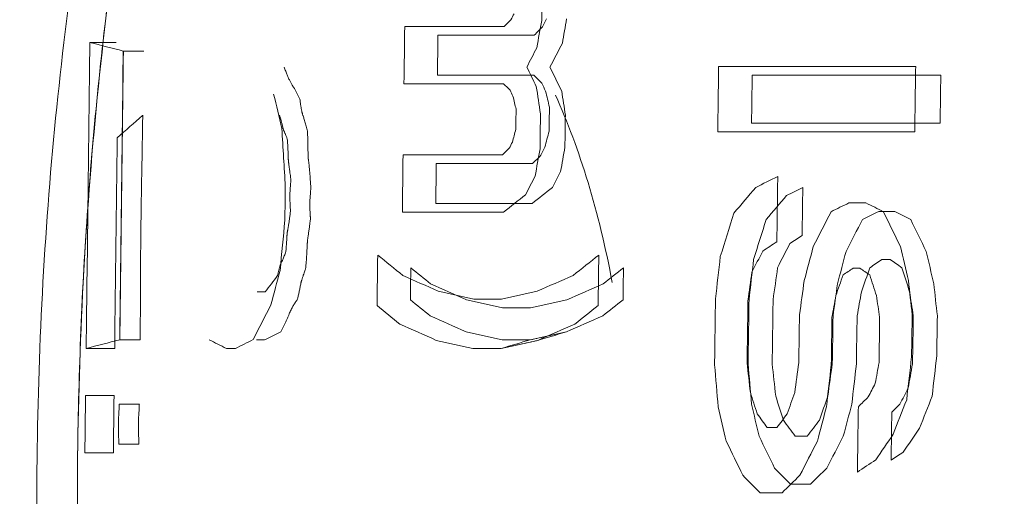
# Model space of a CAD drawing. Header units: millimetres. Extents: x -10 to 594, y 0 to 420.
# Tile 380 of 656: x 203.8049 to 203.9998, y 280.0074 to 280.1017. Entities that reach past the tile are written whole.
import ezdxf

# ---------------------------------------------------------------- set-up
doc = ezdxf.new("R2010")
doc.units = ezdxf.units.MM
doc.layers.add('1', color=7, linetype='Continuous', true_color=0xffffff)

msp = doc.modelspace()

# ---------------------------------------------------------------- linework, layer by layer
at = {"layer": '1', "color": 155, "linetype": 'Continuous', "lineweight": 18}
for points, knots in [([(203.87674, 278.47357), (203.79781, 278.47341), (203.64099, 278.50646), (203.34149, 278.70034), (203.01215, 279.17146), (202.74375, 280.01789), (202.64785, 281.01625), (202.74375, 282.01461), (203.01215, 282.86104), (203.34149, 283.33215), (203.64099, 283.52603), (203.79781, 283.55909), (203.87674, 283.55892)], [0, 0, 0, 0, 0.0625, 0.125, 0.25, 0.375, 0.5, 0.625, 0.75, 0.875, 0.9375, 1, 1, 1, 1]), ([(203.87674, 283.55892), (203.79781, 283.55909), (203.64099, 283.52603), (203.34149, 283.33215), (203.01215, 282.86104), (202.74375, 282.01461), (202.64785, 281.01625), (202.74375, 280.01789), (203.01215, 279.17146), (203.34149, 278.70034), (203.64099, 278.50646), (203.79781, 278.47341), (203.87674, 278.47357)], [0, 0, 0, 0, 0.0625, 0.125, 0.25, 0.375, 0.5, 0.625, 0.75, 0.875, 0.9375, 1, 1, 1, 1]), ([(203.89065, 278.4889), (203.81225, 278.48873), (203.6565, 278.52159), (203.35905, 278.7143), (203.032, 279.18258), (202.76552, 280.0239), (202.67033, 281.01625), (202.76552, 282.00859), (203.032, 282.84992), (203.35905, 283.31819), (203.6565, 283.51091), (203.81225, 283.54376), (203.89065, 283.54359)], [0, 0, 0, 0, 0.0625, 0.125, 0.25, 0.375, 0.5, 0.625, 0.75, 0.875, 0.9375, 1, 1, 1, 1]), ([(203.89065, 283.54359), (203.81225, 283.54376), (203.6565, 283.51091), (203.35905, 283.31819), (203.032, 282.84992), (202.76552, 282.00859), (202.67033, 281.01625), (202.76552, 280.0239), (203.032, 279.18258), (203.35905, 278.7143), (203.6565, 278.52159), (203.81225, 278.48873), (203.89065, 278.4889)], [0, 0, 0, 0, 0.0625, 0.125, 0.25, 0.375, 0.5, 0.625, 0.75, 0.875, 0.9375, 1, 1, 1, 1]), ([(203.9277, 283.34978), (203.85515, 283.34994), (203.71099, 283.3196), (203.43567, 283.14166), (203.13328, 282.7093), (202.88785, 281.93249), (202.80052, 281.01625), (202.88785, 280.1), (203.13328, 279.32319), (203.43567, 278.89083), (203.71099, 278.71289), (203.85515, 278.68255), (203.9277, 278.68271)], [0, 0, 0, 0, 0.0625, 0.125, 0.25, 0.375, 0.5, 0.625, 0.75, 0.875, 0.9375, 1, 1, 1, 1]), ([(203.9277, 278.68271), (203.85515, 278.68255), (203.71099, 278.71289), (203.43567, 278.89083), (203.13328, 279.32319), (202.88785, 280.1), (202.80052, 281.01625), (202.88785, 281.93249), (203.13328, 282.7093), (203.43567, 283.14166), (203.71099, 283.3196), (203.85515, 283.34994), (203.9277, 283.34978)], [0, 0, 0, 0, 0.0625, 0.125, 0.25, 0.375, 0.5, 0.625, 0.75, 0.875, 0.9375, 1, 1, 1, 1]), ([(204.40352, 278.79375), (204.33394, 278.7936), (204.19588, 278.82249), (203.93276, 278.99196), (203.64432, 279.40375), (203.41025, 280.1436), (203.32698, 281.01625), (203.41025, 281.88889), (203.64432, 282.62874), (203.93276, 283.04053), (204.19588, 283.21), (204.33394, 283.23889), (204.40352, 283.23875)], [0, 0, 0, 0, 0.0625, 0.125, 0.25, 0.375, 0.5, 0.625, 0.75, 0.875, 0.9375, 1, 1, 1, 1]), ([(204.40352, 283.23875), (204.40271, 283.23875), (204.40107, 283.23875), (204.39862, 283.23873), (204.39617, 283.23871), (204.39372, 283.23867), (204.39127, 283.23862), (204.38882, 283.23856), (204.38637, 283.23849), (204.38392, 283.23841), (204.38148, 283.23831), (204.37903, 283.2382), (204.37658, 283.23808), (204.37414, 283.23795), (204.37169, 283.23781), (204.36925, 283.23765), (204.36681, 283.23748), (204.36437, 283.2373), (204.36193, 283.23711), (204.35949, 283.23691), (204.35705, 283.23669), (204.35461, 283.23646), (204.35217, 283.23622), (204.34973, 283.23597), (204.34729, 283.23571), (204.34486, 283.23543), (204.34242, 283.23515), (204.33999, 283.23485), (204.33755, 283.23453), (204.33512, 283.23421), (204.33269, 283.23388), (204.33026, 283.23353), (204.32782, 283.23317), (204.32539, 283.2328), (204.32296, 283.23242), (204.32053, 283.23202), (204.31811, 283.23161), (204.31568, 283.2312), (204.31325, 283.23076), (204.31082, 283.23032), (204.3084, 283.22987), (204.30597, 283.2294), (204.30355, 283.22892), (204.30113, 283.22843), (204.2987, 283.22793), (204.29628, 283.22741), (204.29386, 283.22689), (204.29144, 283.22635), (204.28902, 283.2258), (204.2866, 283.22524), (204.28418, 283.22466), (204.28176, 283.22408), (204.27934, 283.22348), (204.27692, 283.22287), (204.27451, 283.22225), (204.27209, 283.22161), (204.26968, 283.22097), (204.26726, 283.22031), (204.26485, 283.21964), (204.26243, 283.21896), (204.26002, 283.21827), (204.25761, 283.21756), (204.2552, 283.21684), (204.25279, 283.21611), (204.25038, 283.21537), (204.24797, 283.21462), (204.24556, 283.21385), (204.24315, 283.21308), (204.24074, 283.21229), (204.23834, 283.21149), (204.23593, 283.21067), (204.23352, 283.20985), (204.23112, 283.20901), (204.22871, 283.20816), (204.22631, 283.2073), (204.22391, 283.20643), (204.2215, 283.20555), (204.2191, 283.20465), (204.2167, 283.20374), (204.2143, 283.20282), (204.2119, 283.20189), (204.2095, 283.20094), (204.2071, 283.19999), (204.2047, 283.19902), (204.2023, 283.19804), (204.1999, 283.19705), (204.18479, 283.19072), (204.15713, 283.17787), (204.1173, 283.15582), (204.07802, 283.13051), (204.03929, 283.10193), (203.99797, 283.06746), (203.95432, 283.02621), (203.90866, 282.97716), (203.86414, 282.9233), (203.82084, 282.86476), (203.77892, 282.80184), (203.73854, 282.73473), (203.69979, 282.66355), (203.6627, 282.5884), (203.62734, 282.50947), (203.59381, 282.42691), (203.56215, 282.34083), (203.52913, 282.2415), (203.49572, 282.1281), (203.46318, 281.99979), (203.43707, 281.87842), (203.41636, 281.76547), (203.40009, 281.66198), (203.38623, 281.55674), (203.37481, 281.44998), (203.36586, 281.34218), (203.35944, 281.23381), (203.35559, 281.12513), (203.35431, 281.01625), (203.35559, 280.90737), (203.35944, 280.79869), (203.36586, 280.69032), (203.37481, 280.58252), (203.38623, 280.47576), (203.40009, 280.37052), (203.41635, 280.26703), (203.435, 280.16536), (203.45597, 280.06574), (203.47923, 279.96839), (203.50473, 279.87344), (203.53242, 279.78108), (203.56215, 279.69166), (203.5938, 279.60559), (203.62734, 279.52303), (203.66269, 279.44409), (203.69978, 279.36894), (203.73854, 279.29777), (203.77891, 279.23066), (203.82084, 279.16773), (203.86414, 279.1092), (203.90865, 279.05534), (203.95432, 279.00629), (204.00109, 278.96208), (204.04887, 278.92281), (204.09755, 278.8886), (204.14711, 278.8595), (204.18209, 278.84287), (204.20193, 278.8346), (204.20637, 278.83279), (204.2108, 278.83103), (204.21523, 278.8293), (204.21967, 278.82762), (204.22411, 278.82598), (204.22855, 278.82438), (204.233, 278.82282), (204.23744, 278.8213), (204.24189, 278.81982), (204.24634, 278.81838), (204.25079, 278.81698), (204.25525, 278.81563), (204.2597, 278.81431), (204.26416, 278.81304), (204.26862, 278.8118), (204.27309, 278.81061), (204.27755, 278.80946), (204.28202, 278.80834), (204.28649, 278.80727), (204.29096, 278.80624), (204.29543, 278.80525), (204.29991, 278.8043), (204.30439, 278.8034), (204.30887, 278.80253), (204.31335, 278.8017), (204.31784, 278.80092), (204.32233, 278.80017), (204.32682, 278.79947), (204.33131, 278.79881), (204.33581, 278.79818), (204.3403, 278.7976), (204.3448, 278.79706), (204.34931, 278.79656), (204.35381, 278.7961), (204.35832, 278.79568), (204.36283, 278.7953), (204.36734, 278.79497), (204.37185, 278.79467), (204.37637, 278.79442), (204.38089, 278.7942), (204.38541, 278.79403), (204.38994, 278.79389), (204.39446, 278.7938), (204.39899, 278.79375), (204.40201, 278.79375), (204.40352, 278.79375)], [0, 0, 0, 0, 0.000746, 0.001492, 0.002237, 0.002983, 0.003728, 0.004473, 0.005218, 0.005962, 0.006707, 0.007451, 0.008195, 0.008939, 0.009683, 0.010427, 0.01117, 0.011913, 0.012657, 0.0134, 0.014143, 0.014885, 0.015628, 0.016371, 0.017113, 0.017855, 0.018598, 0.01934, 0.020082, 0.020824, 0.021566, 0.022307, 0.023049, 0.023791, 0.024532, 0.025274, 0.026015, 0.026757, 0.027498, 0.028239, 0.02898, 0.029722, 0.030463, 0.031204, 0.031945, 0.032686, 0.033427, 0.034168, 0.034909, 0.03565, 0.036391, 0.037132, 0.037874, 0.038615, 0.039356, 0.040097, 0.040838, 0.041579, 0.04232, 0.043062, 0.043803, 0.044545, 0.045286, 0.046027, 0.046769, 0.047511, 0.048252, 0.048994, 0.049736, 0.050478, 0.05122, 0.051962, 0.052705, 0.053447, 0.054189, 0.054932, 0.055675, 0.056418, 0.057161, 0.057904, 0.058647, 0.05939, 0.060134, 0.060878, 0.061621, 0.062365, 0.06311, 0.075698, 0.088229, 0.100725, 0.113207, 0.125697, 0.14129, 0.156857, 0.172441, 0.188081, 0.20372, 0.219302, 0.234867, 0.250452, 0.266047, 0.281627, 0.297231, 0.312895, 0.333766, 0.354549, 0.375329, 0.390906, 0.406468, 0.422052, 0.437697, 0.453344, 0.468917, 0.484456, 0.499999, 0.515541, 0.531079, 0.546652, 0.5623, 0.577944, 0.593528, 0.60909, 0.624668, 0.640257, 0.655835, 0.67144, 0.687107, 0.70277, 0.718373, 0.733954, 0.74955, 0.765134, 0.780698, 0.796281, 0.811921, 0.82756, 0.843143, 0.858711, 0.874306, 0.889914, 0.905519, 0.921164, 0.93689, 0.938265, 0.93964, 0.941013, 0.942387, 0.94376, 0.945132, 0.946504, 0.947876, 0.949247, 0.950618, 0.951989, 0.953359, 0.954729, 0.956099, 0.957469, 0.958839, 0.960208, 0.961578, 0.962947, 0.964317, 0.965686, 0.967055, 0.968425, 0.969794, 0.971164, 0.972534, 0.973903, 0.975274, 0.976644, 0.978014, 0.979385, 0.980756, 0.982128, 0.9835, 0.984872, 0.986244, 0.987618, 0.988991, 0.990365, 0.99174, 0.993115, 0.994491, 0.995867, 0.997244, 0.998622, 1, 1, 1, 1]), ([(203.81876, 280.0972), (203.81864, 280.08711), (203.8184, 280.06692), (203.81815, 280.04674), (203.81802, 280.03664)], [0, 0, 0, 0, 0.500003, 1, 1, 1, 1]), ([(203.90674, 280.09867), (203.90582, 280.09867), (203.89946, 280.09867), (203.8931, 280.09867), (203.88767, 280.09867)], [0, 0, 0, 0, 0.145833, 1, 1, 1, 1]), ([(203.86033, 280.08597), (203.86024, 280.08615), (203.86006, 280.08652), (203.85979, 280.08704), (203.85952, 280.08756), (203.85924, 280.08805), (203.85897, 280.08853), (203.85874, 280.08892), (203.85855, 280.08924), (203.8584, 280.08951), (203.85825, 280.0898), (203.8581, 280.09011), (203.85796, 280.09043), (203.85781, 280.09077), (203.85766, 280.09114), (203.85752, 280.09151), (203.85737, 280.09191), (203.85728, 280.09218), (203.85723, 280.09232)], [0, 0, 0, 0, 0.086522, 0.171777, 0.25579, 0.338587, 0.420193, 0.500636, 0.544639, 0.589844, 0.636301, 0.684057, 0.733154, 0.78363, 0.835521, 0.88886, 0.943677, 1, 1, 1, 1]), ([(203.88756, 280.09073), (203.89299, 280.09073), (203.89935, 280.09073), (203.90571, 280.09073), (203.90664, 280.09073)], [0, 0, 0, 0, 0.854167, 1, 1, 1, 1]), ([(203.86184, 280.07962), (203.8618, 280.07979), (203.86172, 280.08013), (203.86159, 280.08061), (203.86147, 280.08107), (203.86134, 280.08151), (203.86121, 280.08192), (203.86109, 280.08231), (203.86098, 280.0826), (203.8609, 280.08283), (203.86085, 280.08301), (203.86079, 280.08321), (203.86074, 280.08343), (203.86069, 280.08368), (203.86064, 280.08394), (203.86058, 280.08423), (203.86053, 280.08454), (203.86048, 280.08486), (203.86043, 280.08521), (203.86038, 280.08558), (203.86035, 280.08584), (203.86033, 280.08597)], [0, 0, 0, 0, 0.080448, 0.157816, 0.232148, 0.303488, 0.37189, 0.437414, 0.500128, 0.527422, 0.557121, 0.589318, 0.624088, 0.661489, 0.701568, 0.744362, 0.789903, 0.838218, 0.889327, 0.943249, 1, 1, 1, 1]), ([(203.92217, 280.0497), (203.92216, 280.0497), (203.92216, 280.04971), (203.92086, 280.05662), (203.91926, 280.06325), (203.91548, 280.07569), (203.91332, 280.0815), (203.91092, 280.08679)], [0, 0, 0, 0, 0.000125, 0.000125, 0.500062, 0.500062, 1, 1, 1, 1]), ([(203.82872, 280.03835), (203.82872, 280.03872), (203.82873, 280.03956), (203.82874, 280.04098), (203.82875, 280.04268), (203.82876, 280.04468), (203.82877, 280.04698), (203.82878, 280.04955), (203.82879, 280.0523), (203.82881, 280.0551), (203.82883, 280.05786), (203.82887, 280.06128), (203.82894, 280.06589), (203.82904, 280.07176), (203.82915, 280.07757), (203.8292, 280.08127), (203.82922, 280.0828)], [0, 0, 0, 0, 0.025204, 0.057003, 0.095396, 0.140384, 0.191967, 0.250146, 0.314189, 0.377213, 0.43922, 0.500211, 0.608181, 0.750152, 0.896853, 1, 1, 1, 1]), ([(203.85631, 280.0828), (203.85634, 280.08272), (203.85639, 280.08256), (203.85646, 280.08231), (203.85654, 280.08205), (203.85661, 280.08178), (203.85668, 280.0815), (203.85676, 280.08121), (203.85683, 280.08091), (203.8569, 280.0806), (203.85696, 280.08035), (203.857, 280.08018), (203.85704, 280.08006), (203.85709, 280.07992), (203.85715, 280.07976), (203.85722, 280.07958), (203.85731, 280.07937), (203.85742, 280.07911), (203.85755, 280.07881), (203.85767, 280.07851), (203.85777, 280.07826), (203.85782, 280.0781), (203.85784, 280.07803)], [0, 0, 0, 0, 0.049006, 0.099556, 0.15167, 0.205369, 0.260671, 0.317593, 0.37615, 0.436355, 0.498223, 0.516086, 0.539801, 0.569473, 0.605151, 0.646865, 0.694633, 0.748467, 0.831358, 0.900877, 0.957066, 1, 1, 1, 1]), ([(203.86249, 280.06851), (203.86248, 280.06871), (203.86246, 280.06912), (203.86242, 280.0697), (203.86238, 280.07026), (203.86234, 280.07079), (203.8623, 280.0713), (203.86226, 280.07177), (203.86222, 280.07222), (203.86218, 280.07263), (203.86214, 280.07302), (203.8621, 280.07338), (203.86206, 280.07371), (203.86202, 280.07396), (203.862, 280.07414), (203.86199, 280.07428), (203.86198, 280.07446), (203.86197, 280.07468), (203.86196, 280.07494), (203.86195, 280.07524), (203.86194, 280.07558), (203.86193, 280.07596), (203.86192, 280.07638), (203.86191, 280.07698), (203.8619, 280.0777), (203.86188, 280.07847), (203.86186, 280.0791), (203.86185, 280.07946), (203.86184, 280.07962)], [0, 0, 0, 0, 0.05537, 0.108235, 0.158598, 0.206465, 0.251839, 0.294726, 0.335133, 0.373067, 0.408539, 0.441559, 0.472142, 0.500307, 0.509638, 0.522396, 0.538621, 0.558333, 0.581541, 0.608252, 0.63847, 0.672198, 0.709436, 0.750189, 0.83277, 0.901919, 0.957651, 1, 1, 1, 1]), ([(203.85784, 280.07803), (203.85785, 280.07793), (203.85787, 280.07771), (203.85789, 280.07737), (203.85792, 280.07699), (203.85794, 280.07658), (203.85796, 280.07613), (203.85799, 280.07565), (203.85801, 280.07513), (203.85803, 280.07458), (203.85804, 280.07416), (203.85805, 280.07387), (203.85807, 280.0737), (203.85809, 280.07351), (203.85812, 280.07328), (203.85815, 280.07302), (203.85819, 280.07272), (203.85823, 280.0724), (203.8583, 280.07196), (203.85837, 280.07145), (203.85845, 280.07091), (203.8585, 280.07047), (203.85853, 280.07021), (203.85854, 280.0701)], [0, 0, 0, 0, 0.038703, 0.081579, 0.128643, 0.179907, 0.23538, 0.295068, 0.358978, 0.427113, 0.499478, 0.515813, 0.536352, 0.561143, 0.590212, 0.623577, 0.661247, 0.703231, 0.749533, 0.832174, 0.901442, 0.957366, 1, 1, 1, 1]), ([(202.76809, 280.07225), (202.76809, 280.07221), (202.82711, 279.77385), (203.00111, 279.22631), (203.32199, 278.7692), (203.61389, 278.58108), (203.76668, 278.54901), (203.84357, 278.54917)], [0, 0, 0, 0, 0.000042, 0.333361, 0.666681, 0.833341, 1, 1, 1, 1]), ([(203.9064, 280.07327), (203.90548, 280.07327), (203.89912, 280.07327), (203.89276, 280.07327), (203.88733, 280.07327)], [0, 0, 0, 0, 0.145833, 1, 1, 1, 1]), ([(203.85854, 280.0701), (203.85854, 280.07004), (203.85853, 280.06991), (203.85852, 280.0697), (203.85851, 280.06946), (203.85849, 280.06918), (203.85846, 280.06886), (203.85843, 280.06849), (203.8584, 280.0681), (203.85838, 280.06769), (203.85836, 280.0673), (203.85835, 280.0668), (203.85835, 280.06615), (203.85839, 280.06544), (203.85842, 280.06484), (203.85844, 280.0644), (203.85846, 280.06405), (203.85846, 280.06384), (203.85846, 280.06375)], [0, 0, 0, 0, 0.026847, 0.059579, 0.098233, 0.142835, 0.193399, 0.249936, 0.31744, 0.381469, 0.442108, 0.499454, 0.617182, 0.749229, 0.831941, 0.901268, 0.957257, 1, 1, 1, 1]), ([(203.86241, 280.06216), (203.86241, 280.06222), (203.86241, 280.06234), (203.86241, 280.06255), (203.8624, 280.0628), (203.86238, 280.06309), (203.86237, 280.06341), (203.86234, 280.06378), (203.86232, 280.06418), (203.8623, 280.06458), (203.8623, 280.06497), (203.8623, 280.06547), (203.86232, 280.06613), (203.86237, 280.06679), (203.86242, 280.06733), (203.86245, 280.0677), (203.86247, 280.06802), (203.86249, 280.06828), (203.86249, 280.06844), (203.86249, 280.06851)], [0, 0, 0, 0, 0.02706, 0.059975, 0.098787, 0.143523, 0.1942, 0.250828, 0.31861, 0.382774, 0.443411, 0.500627, 0.618455, 0.750059, 0.817196, 0.875728, 0.925677, 0.967079, 1, 1, 1, 1]), ([(203.88723, 280.06533), (203.89266, 280.06533), (203.89901, 280.06533), (203.90537, 280.06533), (203.9063, 280.06533)], [0, 0, 0, 0, 0.854167, 1, 1, 1, 1]), ([(203.85846, 280.06375), (203.85844, 280.0636), (203.85841, 280.06332), (203.85836, 280.06291), (203.85831, 280.06251), (203.85826, 280.06214), (203.85821, 280.06178), (203.85816, 280.06145), (203.85811, 280.06113), (203.85806, 280.06084), (203.85802, 280.06056), (203.85797, 280.06031), (203.85792, 280.06007), (203.85788, 280.0599), (203.85786, 280.05977), (203.85784, 280.05967), (203.85783, 280.05954), (203.85781, 280.05938), (203.8578, 280.05919), (203.85778, 280.05898), (203.85776, 280.05873), (203.85774, 280.05846), (203.85773, 280.05816), (203.8577, 280.05772), (203.85767, 280.0572), (203.85763, 280.05664), (203.8576, 280.05618), (203.85757, 280.05592), (203.85756, 280.05581)], [0, 0, 0, 0, 0.054395, 0.106446, 0.156157, 0.203535, 0.248588, 0.291325, 0.331756, 0.369892, 0.40575, 0.439345, 0.470699, 0.499838, 0.509198, 0.521953, 0.538166, 0.557863, 0.58106, 0.607768, 0.637992, 0.671737, 0.709005, 0.749799, 0.832349, 0.901544, 0.957411, 1, 1, 1, 1]), ([(203.86149, 280.05263), (203.8615, 280.05276), (203.86153, 280.05302), (203.86156, 280.05343), (203.8616, 280.05388), (203.86163, 280.05438), (203.86166, 280.05491), (203.8617, 280.05549), (203.86173, 280.05611), (203.86177, 280.05677), (203.86179, 280.05728), (203.86182, 280.05763), (203.86184, 280.05783), (203.86186, 280.05807), (203.86189, 280.05834), (203.86193, 280.05866), (203.86198, 280.05901), (203.86204, 280.0594), (203.86212, 280.05993), (203.86221, 280.06054), (203.86229, 280.06119), (203.86236, 280.06171), (203.8624, 280.06202), (203.86241, 280.06216)], [0, 0, 0, 0, 0.038744, 0.081681, 0.128822, 0.180174, 0.235744, 0.295538, 0.359558, 0.427809, 0.500293, 0.516847, 0.537551, 0.56244, 0.591534, 0.624845, 0.662381, 0.704148, 0.750151, 0.832751, 0.901908, 0.957644, 1, 1, 1, 1]), ([(203.85756, 280.05581), (203.85751, 280.05566), (203.85741, 280.05538), (203.85725, 280.05497), (203.8571, 280.05458), (203.85695, 280.05422), (203.85679, 280.05388), (203.85667, 280.05362), (203.85657, 280.05342), (203.85651, 280.05327), (203.85644, 280.05309), (203.85637, 280.0529), (203.85631, 280.05269), (203.85624, 280.05246), (203.85617, 280.05221), (203.85611, 280.05195), (203.85604, 280.05166), (203.85597, 280.05136), (203.85593, 280.05115), (203.85591, 280.05105)], [0, 0, 0, 0, 0.091163, 0.179108, 0.263904, 0.345623, 0.424348, 0.500173, 0.533096, 0.568281, 0.605839, 0.645861, 0.688422, 0.733585, 0.781402, 0.831918, 0.885169, 0.941187, 1, 1, 1, 1]), ([(203.85982, 280.04628), (203.85985, 280.04639), (203.8599, 280.04659), (203.85998, 280.04692), (203.86006, 280.04726), (203.86014, 280.04761), (203.86022, 280.04798), (203.8603, 280.04836), (203.86038, 280.04876), (203.86046, 280.04917), (203.86052, 280.04948), (203.86056, 280.0497), (203.8606, 280.04983), (203.86064, 280.04999), (203.86069, 280.05016), (203.86076, 280.05037), (203.86083, 280.0506), (203.86092, 280.05085), (203.86103, 280.05119), (203.86117, 280.05158), (203.8613, 280.052), (203.86141, 280.05234), (203.86147, 280.05254), (203.86149, 280.05263)], [0, 0, 0, 0, 0.048159, 0.098117, 0.149889, 0.203489, 0.258931, 0.316225, 0.375383, 0.436415, 0.499327, 0.514894, 0.534873, 0.559323, 0.588272, 0.621741, 0.659739, 0.702277, 0.749358, 0.832118, 0.901453, 0.957395, 1, 1, 1, 1]), ([(203.85656, 280.03993), (203.85664, 280.0401), (203.85682, 280.04045), (203.85708, 280.04098), (203.85734, 280.04152), (203.8576, 280.04209), (203.85786, 280.04266), (203.85809, 280.0432), (203.8583, 280.04369), (203.85849, 280.04409), (203.85868, 280.04448), (203.85887, 280.04484), (203.85906, 280.04517), (203.85925, 280.04549), (203.85944, 280.04578), (203.85963, 280.04604), (203.85976, 280.0462), (203.85982, 280.04628)], [0, 0, 0, 0, 0.079823, 0.160882, 0.243197, 0.326785, 0.411664, 0.49785, 0.560488, 0.621284, 0.680287, 0.73755, 0.793131, 0.847094, 0.899508, 0.950449, 1, 1, 1, 1]), ([(203.90601, 280.0447), (203.90508, 280.0447), (203.90323, 280.0447), (203.90138, 280.0447), (203.90045, 280.0447)], [0, 0, 0, 0, 0.5, 1, 1, 1, 1]), ([(203.91309, 280.03993), (203.9119, 280.03967), (203.90951, 280.03914), (203.90712, 280.03861), (203.90592, 280.03835)], [0, 0, 0, 0, 0.500097, 1, 1, 1, 1]), ([(203.9002, 280.03665), (203.90141, 280.03691), (203.90383, 280.03745), (203.90624, 280.03798), (203.90746, 280.03825)], [0, 0, 0, 0, 0.499515, 1, 1, 1, 1]), ([(203.90036, 280.03835), (203.90129, 280.03835), (203.90314, 280.03835), (203.905, 280.03835), (203.90592, 280.03835)], [0, 0, 0, 0, 0.5, 1, 1, 1, 1]), ([(203.82458, 280.02565), (203.82458, 280.02557), (203.82458, 280.02542), (203.82457, 280.02516), (203.82455, 280.02485), (203.82453, 280.0245), (203.82451, 280.0241), (203.82448, 280.02364), (203.82445, 280.02314), (203.82443, 280.02264), (203.82441, 280.02215), (203.8244, 280.02153), (203.8244, 280.02071), (203.82443, 280.01983), (203.82446, 280.01908), (203.82447, 280.01853), (203.82448, 280.01808), (203.82448, 280.01782), (203.82448, 280.01771)], [0, 0, 0, 0, 0.026759, 0.059449, 0.098091, 0.142697, 0.193275, 0.249831, 0.317294, 0.381368, 0.442096, 0.49953, 0.617268, 0.749461, 0.832098, 0.90138, 0.957332, 1, 1, 1, 1]), ([(203.82845, 280.01771), (203.82845, 280.01778), (203.82845, 280.01794), (203.82845, 280.0182), (203.82844, 280.01851), (203.82843, 280.01886), (203.82842, 280.01927), (203.8284, 280.01973), (203.82838, 280.02023), (203.82837, 280.02074), (203.82836, 280.02122), (203.82837, 280.02185), (203.82839, 280.02266), (203.82844, 280.02354), (203.82849, 280.02428), (203.82853, 280.02483), (203.82855, 280.02527), (203.82855, 280.02553), (203.82856, 280.02565)], [0, 0, 0, 0, 0.026996, 0.059876, 0.098663, 0.14337, 0.194005, 0.250574, 0.318417, 0.382656, 0.443338, 0.50052, 0.61854, 0.750171, 0.832777, 0.901928, 0.957651, 1, 1, 1, 1])]:
    msp.add_open_spline(points, degree=3, knots=knots, dxfattribs=at)
for points, degree in [([(203.8664, 279.73949), (203.84234, 279.79248), (203.81629, 279.93097), (203.81629, 280.08089), (203.84233, 280.21941), (203.89045, 280.32543), (203.95333, 280.38282), (204.0214, 280.38283), (204.08429, 280.32547), (204.10836, 280.27245)], 2), ([(204.10836, 280.27245), (204.1044, 280.28117), (204.09609, 280.29775), (204.08259, 280.31982), (204.06816, 280.33886), (204.05296, 280.3547), (204.03713, 280.36718), (204.02081, 280.37618), (204.00418, 280.38162), (203.98738, 280.38343), (203.97058, 280.38162), (203.95395, 280.37618), (203.93764, 280.36718), (203.9218, 280.3547), (203.9066, 280.33886), (203.89218, 280.31982), (203.87867, 280.29775), (203.86621, 280.27288), (203.85491, 280.24543), (203.8449, 280.21568), (203.83625, 280.1839), (203.82906, 280.15042), (203.82339, 280.11554), (203.81931, 280.07961), (203.81684, 280.04296), (203.81601, 280.00597), (203.81684, 279.96897), (203.81931, 279.93233), (203.82339, 279.89639), (203.82906, 279.86152), (203.83625, 279.82803), (203.8449, 279.79626), (203.85491, 279.7665), (203.86244, 279.74821), (203.8664, 279.73949)], 3), ([(203.85584, 279.75295), (203.85208, 279.76123), (203.84493, 279.77861), (203.83542, 279.80686), (203.82721, 279.83702), (203.82038, 279.86882), (203.815, 279.90193), (203.81112, 279.93605), (203.80878, 279.97084), (203.808, 280.00597), (203.80878, 280.04109), (203.81112, 280.07588), (203.815, 280.11), (203.82038, 280.14312), (203.82721, 280.17491), (203.83542, 280.20508), (203.84493, 280.23333), (203.85565, 280.25939), (203.86748, 280.283), (203.88031, 280.30396), (203.894, 280.32204), (203.90844, 280.33707), (203.92347, 280.34892), (203.93896, 280.35747), (203.95476, 280.36263), (203.9707, 280.36436), (203.98665, 280.36263), (204.00245, 280.35747), (204.01793, 280.34892), (204.03297, 280.33707), (204.0474, 280.32204), (204.0611, 280.30396), (204.07392, 280.283), (204.08181, 280.26726), (204.08557, 280.25898)], 3), ([(203.8664, 279.73949), (203.87036, 279.73077), (203.87867, 279.71418), (203.89218, 279.69212), (203.9066, 279.67307), (203.9218, 279.65723), (203.93764, 279.64475), (203.95395, 279.63575), (203.97058, 279.63032), (203.98738, 279.6285), (204.00418, 279.63032), (204.02081, 279.63575), (204.03713, 279.64475), (204.05296, 279.65723), (204.06816, 279.67307), (204.08259, 279.69212), (204.09609, 279.71418), (204.10856, 279.73906), (204.11985, 279.7665), (204.12987, 279.79626), (204.13851, 279.82803), (204.1457, 279.86152), (204.15137, 279.89639), (204.15545, 279.93233), (204.15792, 279.96897), (204.15875, 280.00597), (204.15792, 280.04296), (204.15545, 280.07961), (204.15137, 280.11554), (204.1457, 280.15042), (204.13851, 280.1839), (204.12987, 280.21568), (204.11985, 280.24543), (204.11232, 280.26373), (204.10836, 280.27245)], 3), ([(204.10836, 280.27245), (204.13242, 280.21945), (204.15847, 280.08097), (204.15848, 279.93104), (204.13243, 279.79252), (204.08431, 279.6865), (204.02143, 279.62911), (203.95337, 279.6291), (203.89047, 279.68647), (203.8664, 279.73949)], 2), ([(204.08557, 280.25898), (204.08933, 280.2507), (204.09648, 280.23333), (204.10599, 280.20508), (204.1142, 280.17491), (204.12102, 280.14312), (204.1264, 280.11), (204.13028, 280.07588), (204.13263, 280.04109), (204.13341, 280.00597), (204.13263, 279.97084), (204.13028, 279.93605), (204.1264, 279.90193), (204.12102, 279.86882), (204.1142, 279.83702), (204.10599, 279.80686), (204.09648, 279.77861), (204.08575, 279.75255), (204.07392, 279.72893), (204.0611, 279.70798), (204.0474, 279.6899), (204.03297, 279.67486), (204.01793, 279.66301), (204.00245, 279.65446), (203.98665, 279.6493), (203.9707, 279.64758), (203.95476, 279.6493), (203.93896, 279.65446), (203.92347, 279.66301), (203.90844, 279.67486), (203.894, 279.6899), (203.88031, 279.70798), (203.86748, 279.72893), (203.8596, 279.74467), (203.85584, 279.75295)], 3), ([(203.90829, 280.10848), (203.90826, 280.10617), (203.90823, 280.10387), (203.9082, 280.10156)], 3), ([(203.9008, 280.10037), (203.90124, 280.1008), (203.90167, 280.10123), (203.90211, 280.10167)], 3), ([(203.90211, 280.10167), (203.90232, 280.10207), (203.90252, 280.10247), (203.90273, 280.10287)], 3), ([(203.9082, 280.10156), (203.90788, 280.09976), (203.90755, 280.09796), (203.90723, 280.09615)], 3), ([(203.90917, 280.10185), (203.9089, 280.10132), (203.90863, 280.10079), (203.90835, 280.10026)], 3), ([(203.91229, 280.09708), (203.91257, 280.09867), (203.91286, 280.10026), (203.91314, 280.10185)], 3), ([(203.88094, 280.08903), (203.88099, 280.09281), (203.88104, 280.09659), (203.88108, 280.10037)], 3), ([(203.88108, 280.10037), (203.88766, 280.10037), (203.89423, 280.10037), (203.9008, 280.10037)], 3), ([(203.90835, 280.10026), (203.90782, 280.09973), (203.90728, 280.0992), (203.90674, 280.09867)], 3), ([(203.81802, 280.03664), (203.81828, 280.05683), (203.81852, 280.07701), (203.81876, 280.0972)], 3), ([(203.82536, 280.0955), (203.82316, 280.09606), (203.82096, 280.09663), (203.81876, 280.0972)], 3), ([(203.81876, 280.0972), (203.82049, 280.0972), (203.82222, 280.0972), (203.82395, 280.0972)], 3), ([(203.88767, 280.09867), (203.88763, 280.09602), (203.8876, 280.09338), (203.88756, 280.09073)], 3), ([(203.82466, 280.03835), (203.8249, 280.0574), (203.82514, 280.07645), (203.82536, 280.0955)], 3), ([(203.8254, 280.0955), (203.82517, 280.07645), (203.82493, 280.0574), (203.82469, 280.03835)], 3), ([(203.82943, 280.0955), (203.82809, 280.0955), (203.82674, 280.0955), (203.8254, 280.0955)], 3), ([(203.90723, 280.09615), (203.90657, 280.09487), (203.90592, 280.0936), (203.90526, 280.09232)], 3), ([(203.90984, 280.09232), (203.91065, 280.09391), (203.91147, 280.0955), (203.91229, 280.09708)], 3), ([(203.90526, 280.09232), (203.90588, 280.09104), (203.90651, 280.08977), (203.90713, 280.08849)], 3), ([(203.91216, 280.08756), (203.91139, 280.08915), (203.91061, 280.09073), (203.90984, 280.09232)], 3), ([(203.94306, 280.07951), (203.94311, 280.08382), (203.94317, 280.08813), (203.94323, 280.09243)], 3), ([(203.94323, 280.09243), (203.95623, 280.09243), (203.96923, 280.09243), (203.98223, 280.09243)], 3), ([(203.98223, 280.09243), (203.98217, 280.08813), (203.98211, 280.08382), (203.98205, 280.07951)], 3), ([(203.90664, 280.09073), (203.90716, 280.0902), (203.90768, 280.08967), (203.90821, 280.08915)], 3), ([(203.94987, 280.09073), (203.94982, 280.08756), (203.94978, 280.08438), (203.94973, 280.08121)], 3), ([(203.98721, 280.09073), (203.98098, 280.09073), (203.96854, 280.09073), (203.95609, 280.09073), (203.94987, 280.09073)], 3), ([(203.98707, 280.08121), (203.98712, 280.08438), (203.98716, 280.08756), (203.98721, 280.09073)], 3), ([(203.90065, 280.08903), (203.89408, 280.08903), (203.88751, 280.08903), (203.88094, 280.08903)], 3), ([(203.90193, 280.08774), (203.90151, 280.08817), (203.90108, 280.0886), (203.90065, 280.08903)], 3), ([(203.90252, 280.08654), (203.90232, 280.08694), (203.90213, 280.08734), (203.90193, 280.08774)], 3), ([(203.90713, 280.08849), (203.90741, 280.08669), (203.90768, 280.08488), (203.90796, 280.08308)], 3), ([(203.90821, 280.08915), (203.90846, 280.08862), (203.90872, 280.08809), (203.90898, 280.08756)], 3), ([(203.90898, 280.08756), (203.90923, 280.0865), (203.90948, 280.08544), (203.90973, 280.08438)], 3), ([(203.91289, 280.0828), (203.91265, 280.08438), (203.9124, 280.08597), (203.91216, 280.08756)], 3), ([(203.85514, 280.08699), (203.85568, 280.08471), (203.85623, 280.08243), (203.85677, 280.08014)], 3), ([(203.90313, 280.08397), (203.90292, 280.08483), (203.90272, 280.08568), (203.90252, 280.08654)], 3), ([(203.90308, 280.08003), (203.90309, 280.08134), (203.90311, 280.08266), (203.90313, 280.08397)], 3), ([(203.90973, 280.08438), (203.90971, 280.0828), (203.90969, 280.08121), (203.90967, 280.07962)], 3), ([(203.8292, 280.08274), (203.82753, 280.08128), (203.82585, 280.07982), (203.82418, 280.07835)], 3), ([(203.90796, 280.08308), (203.90793, 280.08077), (203.9079, 280.07847), (203.90787, 280.07616)], 3), ([(203.9128, 280.07645), (203.91283, 280.07856), (203.91286, 280.08068), (203.91289, 280.0828)], 3), ([(203.85677, 280.08014), (203.857, 280.07631), (203.85722, 280.07247), (203.85745, 280.06863)], 3), ([(203.9024, 280.07747), (203.90263, 280.07832), (203.90285, 280.07918), (203.90308, 280.08003)], 3), ([(203.90967, 280.07962), (203.90939, 280.07856), (203.90911, 280.0775), (203.90883, 280.07645)], 3), ([(203.94973, 280.08121), (203.95596, 280.08121), (203.9684, 280.08121), (203.98085, 280.08121), (203.98707, 280.08121)], 3), ([(203.82418, 280.07836), (203.82401, 280.06445), (203.82384, 280.05055), (203.82367, 280.03664)], 3), ([(203.98205, 280.07951), (203.96905, 280.07951), (203.95606, 280.07951), (203.94306, 280.07951)], 3), ([(203.90047, 280.07497), (203.90091, 280.0754), (203.90135, 280.07583), (203.90178, 280.07627)], 3), ([(203.90178, 280.07627), (203.90199, 280.07667), (203.9022, 280.07707), (203.9024, 280.07747)], 3), ([(203.90787, 280.07616), (203.90755, 280.07436), (203.90722, 280.07256), (203.9069, 280.07075)], 3), ([(203.90883, 280.07645), (203.90856, 280.07592), (203.90829, 280.07539), (203.90801, 280.07486)], 3), ([(203.91194, 280.07168), (203.91223, 280.07327), (203.91252, 280.07486), (203.9128, 280.07645)], 3), ([(203.88062, 280.06363), (203.88066, 280.06741), (203.88071, 280.07119), (203.88076, 280.07497)], 3), ([(203.88076, 280.07497), (203.88733, 280.07497), (203.8939, 280.07497), (203.90047, 280.07497)], 3), ([(203.90801, 280.07486), (203.90748, 280.07433), (203.90694, 280.0738), (203.9064, 280.07327)], 3), ([(203.88733, 280.07327), (203.8873, 280.07062), (203.88726, 280.06798), (203.88723, 280.06533)], 3), ([(203.9069, 280.07075), (203.90626, 280.06952), (203.90563, 280.06828), (203.905, 280.06705)], 3), ([(203.91031, 280.06851), (203.91086, 280.06957), (203.9114, 280.07062), (203.91194, 280.07168)], 3), ([(203.95057, 280.06851), (203.95202, 280.06923), (203.95348, 280.06996), (203.95493, 280.07068)], 3), ([(203.95493, 280.07068), (203.95487, 280.06637), (203.95481, 280.06206), (203.95475, 280.05775)], 3), ([(203.85745, 280.06863), (203.85742, 280.06643), (203.85739, 280.06422), (203.85736, 280.06201)], 3), ([(203.9063, 280.06533), (203.90763, 280.06639), (203.90897, 280.06745), (203.91031, 280.06851)], 3), ([(203.94625, 280.06341), (203.94769, 280.06511), (203.94913, 280.06681), (203.95057, 280.06851)], 3), ([(203.95988, 280.06851), (203.95882, 280.06798), (203.95775, 280.06745), (203.95669, 280.06692)], 3), ([(203.95975, 280.05898), (203.95979, 280.06216), (203.95984, 280.06533), (203.95988, 280.06851)], 3), ([(203.905, 280.06705), (203.90356, 280.06591), (203.90211, 280.06477), (203.90067, 280.06363)], 3), ([(203.95669, 280.06692), (203.95534, 280.06533), (203.95399, 280.06375), (203.95265, 280.06216)], 3), ([(203.96549, 280.0637), (203.96666, 280.06428), (203.96784, 280.06486), (203.96901, 280.06545)], 3), ([(203.96901, 280.06545), (203.97014, 280.06545), (203.97126, 280.06545), (203.97239, 280.06545)], 3), ([(203.97239, 280.06545), (203.97355, 280.06486), (203.9747, 280.06428), (203.97586, 280.0637)], 3), ([(203.90067, 280.06363), (203.89399, 280.06363), (203.8873, 280.06363), (203.88062, 280.06363)], 3), ([(203.94356, 280.05485), (203.94446, 280.05771), (203.94535, 280.06056), (203.94625, 280.06341)], 3), ([(203.95265, 280.06216), (203.95181, 280.05951), (203.95098, 280.05687), (203.95015, 280.05422)], 3), ([(203.96196, 280.05683), (203.96314, 280.05912), (203.96431, 280.06141), (203.96549, 280.0637)], 3), ([(203.97171, 280.06216), (203.97062, 280.06004), (203.96953, 280.05792), (203.96844, 280.05581)], 3), ([(203.97491, 280.06375), (203.97384, 280.06322), (203.97277, 280.06269), (203.97171, 280.06216)], 3), ([(203.97808, 280.06375), (203.97703, 280.06375), (203.97597, 280.06375), (203.97491, 280.06375)], 3), ([(203.97586, 280.0637), (203.97697, 280.06141), (203.97809, 280.05912), (203.9792, 280.05683)], 3), ([(203.98124, 280.06216), (203.98019, 280.06269), (203.97914, 280.06322), (203.97808, 280.06375)], 3), ([(203.98432, 280.05581), (203.98329, 280.05792), (203.98227, 280.06004), (203.98124, 280.06216)], 3), ([(203.85736, 280.06201), (203.85705, 280.05871), (203.85673, 280.0554), (203.85641, 280.05209)], 3), ([(203.95734, 280.0574), (203.95815, 280.05792), (203.95895, 280.05845), (203.95975, 280.05898)], 3), ([(203.95475, 280.05775), (203.95382, 280.05713), (203.95289, 280.05652), (203.95195, 280.0559)], 3), ([(203.95489, 280.05263), (203.95571, 280.05422), (203.95653, 280.05581), (203.95734, 280.0574)], 3), ([(203.96017, 280.05006), (203.96077, 280.05232), (203.96136, 280.05457), (203.96196, 280.05683)], 3), ([(203.9792, 280.05683), (203.97973, 280.05457), (203.98026, 280.05232), (203.98079, 280.05006)], 3), ([(203.87561, 280.04512), (203.87565, 280.04846), (203.87569, 280.05179), (203.87574, 280.05513)], 3), ([(203.87574, 280.05513), (203.8774, 280.05378), (203.87907, 280.05244), (203.88073, 280.05109)], 3), ([(203.91441, 280.05109), (203.91611, 280.05244), (203.91781, 280.05378), (203.91951, 280.05513)], 3), ([(203.91951, 280.05513), (203.91946, 280.05179), (203.91942, 280.04846), (203.91937, 280.04512)], 3), ([(203.9426, 280.04646), (203.94292, 280.04925), (203.94324, 280.05205), (203.94356, 280.05485)], 3), ([(203.95195, 280.0559), (203.95124, 280.05452), (203.95053, 280.05313), (203.94982, 280.05175)], 3), ([(203.96844, 280.05581), (203.96788, 280.05369), (203.96732, 280.05157), (203.96676, 280.04946)], 3), ([(203.98582, 280.04946), (203.98532, 280.05157), (203.98482, 280.05369), (203.98432, 280.05581)], 3), ([(203.88229, 280.05263), (203.88226, 280.05052), (203.88223, 280.0484), (203.8822, 280.04628)], 3), ([(203.88622, 280.04946), (203.88491, 280.05052), (203.8836, 280.05157), (203.88229, 280.05263)], 3), ([(203.92439, 280.05263), (203.92305, 280.05157), (203.92171, 280.05052), (203.92038, 280.04946)], 3), ([(203.9243, 280.04628), (203.92433, 280.0484), (203.92436, 280.05052), (203.92439, 280.05263)], 3), ([(203.95015, 280.05422), (203.94985, 280.05157), (203.94955, 280.04893), (203.94924, 280.04628)], 3), ([(203.95401, 280.04628), (203.9543, 280.0484), (203.9546, 280.05052), (203.95489, 280.05263)], 3), ([(203.96986, 280.05252), (203.96919, 280.05208), (203.96852, 280.05164), (203.96785, 280.0512)], 3), ([(203.97118, 280.05252), (203.97074, 280.05252), (203.9703, 280.05252), (203.96986, 280.05252)], 3), ([(203.97315, 280.0512), (203.97249, 280.05164), (203.97184, 280.05208), (203.97118, 280.05252)], 3), ([(203.9715, 280.04787), (203.97205, 280.04946), (203.97261, 280.05105), (203.97316, 280.05263)], 3), ([(203.97316, 280.05263), (203.97396, 280.05316), (203.97476, 280.05369), (203.97556, 280.05422)], 3), ([(203.97556, 280.05422), (203.97609, 280.05422), (203.97662, 280.05422), (203.97715, 280.05422)], 3), ([(203.97715, 280.05422), (203.97794, 280.05369), (203.97873, 280.05316), (203.97951, 280.05263)], 3), ([(203.97951, 280.05263), (203.98002, 280.05105), (203.98052, 280.04946), (203.98103, 280.04787)], 3), ([(203.85591, 280.05105), (203.8551, 280.04999), (203.85429, 280.04893), (203.85348, 280.04787)], 3), ([(203.85641, 280.05209), (203.85581, 280.04981), (203.85521, 280.04754), (203.85461, 280.04526)], 3), ([(203.88073, 280.05109), (203.88307, 280.05005), (203.8854, 280.04901), (203.88773, 280.04796)], 3), ([(203.90732, 280.04796), (203.90968, 280.04901), (203.91204, 280.05005), (203.91441, 280.05109)], 3), ([(203.94982, 280.05175), (203.94956, 280.04986), (203.94929, 280.04796), (203.94903, 280.04607)], 3), ([(203.96785, 280.0512), (203.96738, 280.04983), (203.9669, 280.04847), (203.96643, 280.0471)], 3), ([(203.97445, 280.0471), (203.97402, 280.04847), (203.97358, 280.04983), (203.97315, 280.0512)], 3), ([(203.89332, 280.04628), (203.89095, 280.04734), (203.88859, 280.0484), (203.88622, 280.04946)], 3), ([(203.92038, 280.04946), (203.91798, 280.0484), (203.91558, 280.04734), (203.91318, 280.04628)], 3), ([(203.95923, 280.04332), (203.95955, 280.04557), (203.95986, 280.04782), (203.96017, 280.05006)], 3), ([(203.96676, 280.04946), (203.96646, 280.04734), (203.96617, 280.04522), (203.96587, 280.04311)], 3), ([(203.98079, 280.05006), (203.98104, 280.04782), (203.98129, 280.04557), (203.98154, 280.04332)], 3), ([(203.98652, 280.04311), (203.98628, 280.04522), (203.98605, 280.04734), (203.98582, 280.04946)], 3), ([(203.85348, 280.04787), (203.85295, 280.04787), (203.85242, 280.04787), (203.85189, 280.04787)], 3), ([(203.88773, 280.04796), (203.89008, 280.04744), (203.89243, 280.04692), (203.89477, 280.0464)], 3), ([(203.90024, 280.0464), (203.9026, 280.04692), (203.90496, 280.04744), (203.90732, 280.04796)], 3), ([(203.96643, 280.0471), (203.96617, 280.04568), (203.96591, 280.04425), (203.96566, 280.04283)], 3), ([(203.97064, 280.04311), (203.97093, 280.0447), (203.97121, 280.04628), (203.9715, 280.04787)], 3), ([(203.9751, 280.04283), (203.97489, 280.04425), (203.97467, 280.04568), (203.97445, 280.0471)], 3), ([(203.98103, 280.04787), (203.98127, 280.04628), (203.98151, 280.0447), (203.98175, 280.04311)], 3), ([(203.85461, 280.04526), (203.85344, 280.04297), (203.85226, 280.04068), (203.85109, 280.03839)], 3), ([(203.88012, 280.04147), (203.87862, 280.04269), (203.87711, 280.04391), (203.87561, 280.04512)], 3), ([(203.8822, 280.04628), (203.88351, 280.04522), (203.88482, 280.04417), (203.88613, 280.04311)], 3), ([(203.90045, 280.0447), (203.89807, 280.04522), (203.8957, 280.04575), (203.89332, 280.04628)], 3), ([(203.89477, 280.0464), (203.8966, 280.0464), (203.89842, 280.0464), (203.90024, 280.0464)], 3), ([(203.91318, 280.04628), (203.91079, 280.04575), (203.9084, 280.04522), (203.90601, 280.0447)], 3), ([(203.91937, 280.04512), (203.91783, 280.04391), (203.9163, 280.04269), (203.91476, 280.04147)], 3), ([(203.92029, 280.04311), (203.92163, 280.04417), (203.92296, 280.04522), (203.9243, 280.04628)], 3), ([(203.94242, 280.03341), (203.94248, 280.03776), (203.94254, 280.04211), (203.9426, 280.04646)], 3), ([(203.94903, 280.04607), (203.94897, 280.04198), (203.94891, 280.03789), (203.94886, 280.0338)], 3), ([(203.94924, 280.04628), (203.94918, 280.04205), (203.94912, 280.03782), (203.94906, 280.03358)], 3), ([(203.95382, 280.03358), (203.95389, 280.03782), (203.95395, 280.04205), (203.95401, 280.04628)], 3), ([(203.88613, 280.04311), (203.8885, 280.04205), (203.89087, 280.04099), (203.89324, 280.03993)], 3), ([(203.91309, 280.03993), (203.91549, 280.04099), (203.91789, 280.04205), (203.92029, 280.04311)], 3), ([(203.9591, 280.0338), (203.95914, 280.03697), (203.95919, 280.04015), (203.95923, 280.04332)], 3), ([(203.96566, 280.04283), (203.96561, 280.03969), (203.96557, 280.03655), (203.96552, 280.03341)], 3), ([(203.96587, 280.04311), (203.96583, 280.03993), (203.96578, 280.03676), (203.96573, 280.03358)], 3), ([(203.9705, 280.03358), (203.97054, 280.03676), (203.97059, 280.03993), (203.97064, 280.04311)], 3), ([(203.97498, 280.03386), (203.97502, 280.03685), (203.97506, 280.03984), (203.9751, 280.04283)], 3), ([(203.98154, 280.04332), (203.9815, 280.04055), (203.98146, 280.03777), (203.98142, 280.035)], 3), ([(203.98175, 280.04311), (203.98171, 280.03993), (203.98166, 280.03676), (203.98161, 280.03358)], 3), ([(203.9864, 280.03517), (203.98644, 280.03782), (203.98648, 280.04046), (203.98652, 280.04311)], 3), ([(203.88734, 280.03825), (203.88493, 280.03933), (203.88253, 280.0404), (203.88012, 280.04147)], 3), ([(203.91476, 280.04147), (203.91232, 280.0404), (203.90989, 280.03933), (203.90746, 280.03825)], 3), ([(203.85336, 280.03835), (203.85442, 280.03887), (203.85549, 280.0394), (203.85656, 280.03993)], 3), ([(203.89324, 280.03993), (203.89561, 280.0394), (203.89799, 280.03887), (203.90036, 280.03835)], 3), ([(203.90592, 280.03835), (203.90831, 280.03887), (203.9107, 280.0394), (203.91309, 280.03993)], 3), ([(203.90746, 280.03825), (203.90933, 280.03881), (203.91121, 280.03937), (203.91309, 280.03993)], 3), ([(203.81802, 280.03664), (203.82024, 280.03721), (203.82245, 280.03778), (203.82466, 280.03835)], 3), ([(203.82469, 280.03835), (203.82603, 280.03835), (203.82738, 280.03835), (203.82872, 280.03835)], 3), ([(203.84578, 280.03664), (203.84465, 280.03721), (203.84352, 280.03778), (203.84238, 280.03835)], 3), ([(203.85109, 280.03839), (203.84991, 280.03781), (203.84874, 280.03723), (203.84757, 280.03664)], 3), ([(203.85177, 280.03835), (203.8523, 280.03835), (203.85283, 280.03835), (203.85336, 280.03835)], 3), ([(203.89455, 280.03664), (203.89215, 280.03718), (203.88974, 280.03772), (203.88734, 280.03825)], 3), ([(203.90592, 280.03835), (203.90401, 280.03778), (203.90211, 280.03721), (203.9002, 280.03665)], 3), ([(203.90746, 280.03825), (203.90504, 280.03772), (203.90262, 280.03718), (203.9002, 280.03664)], 3), ([(203.82367, 280.03664), (203.82179, 280.03664), (203.81991, 280.03664), (203.81802, 280.03664)], 3), ([(203.84757, 280.03664), (203.84697, 280.03664), (203.84637, 280.03664), (203.84578, 280.03664)], 3), ([(203.9002, 280.03664), (203.89832, 280.03664), (203.89643, 280.03664), (203.89455, 280.03664)], 3), ([(203.98142, 280.035), (203.9811, 280.03217), (203.98077, 280.02934), (203.98045, 280.02651)], 3), ([(203.98549, 280.02723), (203.98579, 280.02988), (203.9861, 280.03252), (203.9864, 280.03517)], 3), ([(203.94314, 280.02508), (203.9429, 280.02786), (203.94266, 280.03063), (203.94242, 280.03341)], 3), ([(203.94886, 280.0338), (203.94907, 280.03185), (203.94929, 280.02989), (203.94951, 280.02794)], 3), ([(203.94906, 280.03358), (203.94929, 280.03094), (203.94951, 280.02829), (203.94974, 280.02565)], 3), ([(203.95453, 280.02723), (203.95429, 280.02935), (203.95406, 280.03147), (203.95382, 280.03358)], 3), ([(203.95828, 280.02794), (203.95856, 280.02989), (203.95883, 280.03185), (203.9591, 280.0338)], 3), ([(203.96552, 280.03341), (203.9652, 280.03063), (203.96489, 280.02786), (203.96457, 280.02508)], 3), ([(203.96573, 280.03358), (203.96544, 280.03147), (203.96514, 280.02935), (203.96485, 280.02723)], 3), ([(203.96959, 280.02565), (203.96989, 280.02829), (203.97019, 280.03094), (203.9705, 280.03358)], 3), ([(203.97423, 280.02975), (203.97448, 280.03112), (203.97473, 280.03249), (203.97498, 280.03386)], 3), ([(203.98161, 280.03358), (203.98132, 280.032), (203.98104, 280.03041), (203.98075, 280.02882)], 3), ([(203.97284, 280.02705), (203.97331, 280.02795), (203.97377, 280.02885), (203.97423, 280.02975)], 3), ([(203.81777, 280.01601), (203.81782, 280.01979), (203.81786, 280.02357), (203.81791, 280.02735)], 3), ([(203.81791, 280.02735), (203.81979, 280.02735), (203.82167, 280.02735), (203.82355, 280.02735)], 3), ([(203.82355, 280.02735), (203.8235, 280.02357), (203.82346, 280.01979), (203.82341, 280.01601)], 3), ([(203.94951, 280.02794), (203.94996, 280.02653), (203.95041, 280.02512), (203.95086, 280.02371)], 3), ([(203.95604, 280.02247), (203.95554, 280.02406), (203.95503, 280.02565), (203.95453, 280.02723)], 3), ([(203.95681, 280.02371), (203.9573, 280.02512), (203.95779, 280.02653), (203.95828, 280.02794)], 3), ([(203.96485, 280.02723), (203.96429, 280.02565), (203.96374, 280.02406), (203.96319, 280.02247)], 3), ([(203.97088, 280.02512), (203.97153, 280.02576), (203.97219, 280.02641), (203.97284, 280.02705)], 3), ([(203.98075, 280.02882), (203.9802, 280.02776), (203.97966, 280.0267), (203.97911, 280.02565)], 3), ([(203.98301, 280.02088), (203.98384, 280.023), (203.98466, 280.02512), (203.98549, 280.02723)], 3), ([(203.82856, 280.02565), (203.82723, 280.02565), (203.82591, 280.02565), (203.82458, 280.02565)], 3), ([(203.94474, 280.01827), (203.94421, 280.02054), (203.94367, 280.02281), (203.94314, 280.02508)], 3), ([(203.94974, 280.02565), (203.95024, 280.02353), (203.95073, 280.02141), (203.95123, 280.0193)], 3), ([(203.96457, 280.02508), (203.96397, 280.02281), (203.96337, 280.02054), (203.96277, 280.01827)], 3), ([(203.9679, 280.0193), (203.96846, 280.02141), (203.96903, 280.02353), (203.96959, 280.02565)], 3), ([(203.97069, 280.01219), (203.97076, 280.0165), (203.97082, 280.02081), (203.97088, 280.02512)], 3), ([(203.97911, 280.02565), (203.97858, 280.02512), (203.97804, 280.02459), (203.9775, 280.02406)], 3), ([(203.98045, 280.02651), (203.97956, 280.02422), (203.97867, 280.02194), (203.97778, 280.01966)], 3), ([(203.95086, 280.02371), (203.95152, 280.02281), (203.95219, 280.0219), (203.95285, 280.021)], 3), ([(203.95474, 280.021), (203.95543, 280.0219), (203.95612, 280.02281), (203.95681, 280.02371)], 3), ([(203.9775, 280.02406), (203.97745, 280.02088), (203.97741, 280.01771), (203.97736, 280.01453)], 3), ([(203.95838, 280.0193), (203.9576, 280.02035), (203.95682, 280.02141), (203.95604, 280.02247)], 3), ([(203.96319, 280.02247), (203.96238, 280.02141), (203.96157, 280.02035), (203.96076, 280.0193)], 3), ([(203.95123, 280.0193), (203.95226, 280.01718), (203.95329, 280.01506), (203.95431, 280.01295)], 3), ([(203.95285, 280.021), (203.95348, 280.021), (203.95411, 280.021), (203.95474, 280.021)], 3), ([(203.96076, 280.0193), (203.95997, 280.0193), (203.95917, 280.0193), (203.95838, 280.0193)], 3), ([(203.96463, 280.01295), (203.96572, 280.01506), (203.96681, 280.01718), (203.9679, 280.0193)], 3), ([(203.97778, 280.01966), (203.97663, 280.01797), (203.97548, 280.01628), (203.97433, 280.01459)], 3), ([(203.97976, 280.01612), (203.98084, 280.01771), (203.98193, 280.0193), (203.98301, 280.02088)], 3), ([(203.82448, 280.01771), (203.8258, 280.01771), (203.82713, 280.01771), (203.82845, 280.01771)], 3), ([(203.94801, 280.01154), (203.94692, 280.01378), (203.94583, 280.01603), (203.94474, 280.01827)], 3), ([(203.96277, 280.01827), (203.96162, 280.01603), (203.96046, 280.01378), (203.9593, 280.01154)], 3), ([(203.82341, 280.01601), (203.82153, 280.01601), (203.81965, 280.01601), (203.81777, 280.01601)], 3), ([(203.97736, 280.01453), (203.97816, 280.01506), (203.97896, 280.01559), (203.97976, 280.01612)], 3), ([(203.97433, 280.01459), (203.97311, 280.01379), (203.9719, 280.01299), (203.97069, 280.01219)], 3), ([(203.95143, 280.00807), (203.95029, 280.00923), (203.94915, 280.01038), (203.94801, 280.01154)], 3), ([(203.95431, 280.01295), (203.95536, 280.01189), (203.9564, 280.01083), (203.95744, 280.00977)], 3), ([(203.9593, 280.01154), (203.95813, 280.01038), (203.95696, 280.00923), (203.95579, 280.00807)], 3), ([(203.96141, 280.00977), (203.96248, 280.01083), (203.96356, 280.01189), (203.96463, 280.01295)], 3), ([(203.95744, 280.00977), (203.95876, 280.00977), (203.96009, 280.00977), (203.96141, 280.00977)], 3), ([(203.95579, 280.00807), (203.95433, 280.00807), (203.95288, 280.00807), (203.95143, 280.00807)], 3)]:
    msp.add_open_spline(points, degree=degree, dxfattribs=at)

doc.saveas('drawing.dxf')
